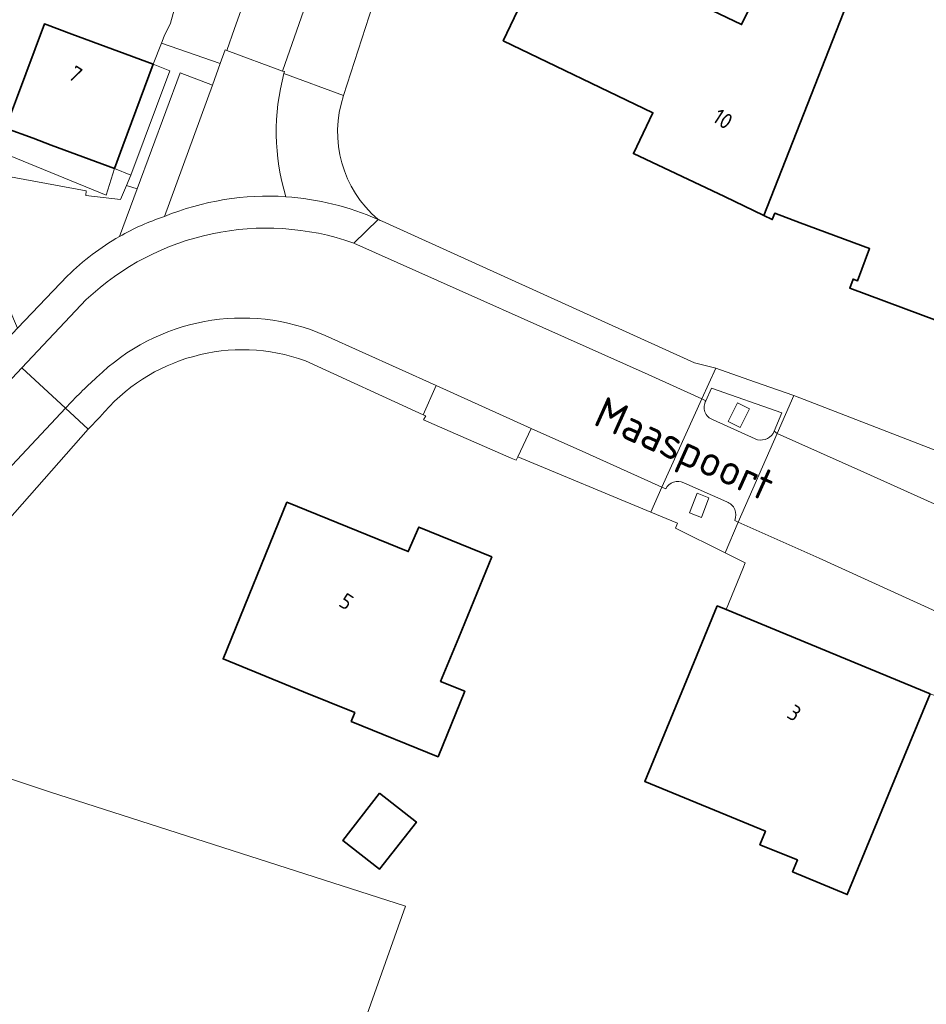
# Model space of a CAD drawing. Extents: x 184422 to 188298, y 343471 to 350189.
# Tile 397 of 513: x 186887 to 186939, y 349199 to 349256. Entities that reach past the tile are written whole.
import ezdxf
from ezdxf.enums import TextEntityAlignment as Align

# ---------------------------------------------------------------- set-up
doc = ezdxf.new("R2010")
doc.units = 0
for name, color, linetype, lineweight in [('B-WA-GR-BOUWLAND-GV', 252, 'Continuous', 13), ('B-WA-GR-GRAS-GV', 252, 'Continuous', 13), ('B-WA-IE-TERREINAFSCHEIDING_KUNSTMATIG_HEKWERK-G', 252, 'IE-TERREINAFSCHEIDING-KUNSTMATIG', 18), ('B-WA-OG-TERREIN_CULTUURSCHEIDING-GV', 252, 'Continuous', 18), ('B-WA-OG-TERREIN_ERF-GV', 252, 'Continuous', 18), ('B-WA-OG-TOPOGRAFIE-T18', 252, 'Continuous', 18), ('B-WA-VH-VERHARDING_ASFALT-GV', 252, 'Continuous', 18), ('B-WA-VH-VERHARDING_GESLOTEN-GV', 252, 'Continuous', 18), ('B-WA-VH-VERHARDING_HALFVERHARDING_GRIND-GV', 252, 'Continuous', 18), ('B-WA-VH-VERHARDING_OPEN-GV', 252, 'Continuous', 18), ('B-WA-VH-VERHARDING_SIERBESTRATING-GV', 252, 'Continuous', 18), ('B-WA-VH-VERHARDING_STRAATBAKSTEEN-GV', 252, 'Continuous', 18), ('B-WE-OG-BEBOUWING-GV', 250, 'Continuous', 35), ('B-WE-OG-BEBOUWING-T18', 10, 'Continuous', 18)]:
    doc.layers.add(name, color=color, linetype=linetype, lineweight=lineweight)
doc.styles.add('NLCS-ISO-M1000-T18', font='NLCS-ISO.ttf', dxfattribs={"height": 1.8})
doc.styles.add('NLCS-ISO-M500-T18', font='NLCS-ISO.ttf', dxfattribs={"height": 0.9})
doc.linetypes.add('IE-TERREINAFSCHEIDING-KUNSTMATIG', pattern='A,4,[82,NLCS.SHX,S=0.75,R=90,X=0,Y=0],4,-2', length=10)

msp = doc.modelspace()

# ---------------------------------------------------------------- linework, layer by layer
at = {"layer": 'B-WA-GR-BOUWLAND-GV', "flags": 128}
msp.add_lwpolyline([(186858.648, 349180.99), (186862.302, 349179.695), (186899.956, 349166.347), (186900.211, 349166.223), (186900.285, 349166.197), (186905.164, 349163.069), (186909.71, 349172.909), (186905.638, 349174.627), (186909.954, 349186.66), (186903.712, 349188.811), (186909.47, 349205.069), (186888.988, 349211.651), (186883.53, 349213.453)], dxfattribs=at)
msp.add_lwpolyline([(186858.648, 349180.99), (186862.302, 349179.695), (186899.956, 349166.347), (186900.211, 349166.223), (186900.285, 349166.197), (186905.164, 349163.069), (186909.71, 349172.909), (186905.638, 349174.627), (186909.954, 349186.66), (186903.712, 349188.811), (186909.47, 349205.069), (186888.988, 349211.651), (186883.53, 349213.453)], dxfattribs=at)
msp.add_lwpolyline([(186858.648, 349180.99), (186862.302, 349179.695), (186899.956, 349166.347), (186900.211, 349166.223), (186900.285, 349166.197), (186905.164, 349163.069), (186909.71, 349172.909), (186905.638, 349174.627), (186909.954, 349186.66), (186903.712, 349188.811), (186909.47, 349205.069), (186888.988, 349211.651), (186883.53, 349213.453)], dxfattribs=at)
at = {"layer": 'B-WA-GR-GRAS-GV', "flags": 128}
msp.add_lwpolyline([(186878.938, 349214.974), (186878.592, 349215.577), (186881.628, 349221.639), (186891.212, 349232.51), (186889.91, 349233.723), (186880.104, 349223.26), (186876.394, 349217.529)], dxfattribs=at)
msp.add_lwpolyline([(186878.938, 349214.974), (186878.592, 349215.577), (186881.628, 349221.639), (186891.212, 349232.51), (186889.91, 349233.723), (186880.104, 349223.26), (186876.394, 349217.529)], dxfattribs=at)
msp.add_lwpolyline([(186878.938, 349214.974), (186878.592, 349215.577), (186881.628, 349221.639), (186891.212, 349232.51), (186889.91, 349233.723), (186880.104, 349223.26), (186876.394, 349217.529)], dxfattribs=at)
at = {"layer": 'B-WA-IE-TERREINAFSCHEIDING_KUNSTMATIG_HEKWERK-G', "flags": 128}
msp.add_lwpolyline([(186888.988, 349211.651), (186883.53, 349213.453)], dxfattribs=at)
msp.add_lwpolyline([(186888.988, 349211.651), (186883.53, 349213.453)], dxfattribs=at)
msp.add_lwpolyline([(186888.988, 349211.651), (186883.53, 349213.453)], dxfattribs=at)
at = {"layer": 'B-WA-OG-TERREIN_CULTUURSCHEIDING-GV', "flags": 128}
msp.add_lwpolyline([(186896.252, 349256.978), (186895.955, 349255.87), (186895.597, 349255.135), (186895.438, 349254.732), (186898.812, 349253.556), (186899.09, 349254.344), (186899.186, 349254.307), (186899.634, 349255.563), (186902.142, 349262.604)], dxfattribs=at)
msp.add_lwpolyline([(186896.252, 349256.978), (186895.955, 349255.87), (186895.597, 349255.135), (186895.438, 349254.732), (186898.812, 349253.556), (186899.09, 349254.344), (186899.186, 349254.307), (186899.634, 349255.563), (186902.142, 349262.604)], dxfattribs=at)
msp.add_lwpolyline([(186896.252, 349256.978), (186895.955, 349255.87), (186895.597, 349255.135), (186895.438, 349254.732), (186898.812, 349253.556), (186899.09, 349254.344), (186899.186, 349254.307), (186899.634, 349255.563), (186902.142, 349262.604)], dxfattribs=at)
msp.add_lwpolyline([(186892.725, 349247.507), (186892.253, 349245.986), (186881.41, 349250.415), (186881.573, 349247.954), (186882.261, 349247.855), (186891.1, 349246.227), (186891.076, 349245.967), (186893.083, 349245.726), (186893.414, 349246.542), (186893.668, 349247.133)], close=True, dxfattribs=at)
msp.add_lwpolyline([(186892.725, 349247.507), (186892.253, 349245.986), (186881.41, 349250.415), (186881.573, 349247.954), (186882.261, 349247.855), (186891.1, 349246.227), (186891.076, 349245.967), (186893.083, 349245.726), (186893.414, 349246.542), (186893.668, 349247.133)], close=True, dxfattribs=at)
msp.add_lwpolyline([(186892.725, 349247.507), (186892.253, 349245.986), (186881.41, 349250.415), (186881.573, 349247.954), (186882.261, 349247.855), (186891.1, 349246.227), (186891.076, 349245.967), (186893.083, 349245.726), (186893.414, 349246.542), (186893.668, 349247.133)], close=True, dxfattribs=at)
at = {"layer": 'B-WA-OG-TERREIN_ERF-GV', "flags": 128}
for points in [[(186892.725, 349247.507), (186889.082, 349248.861), (186888.038, 349249.249), (186886.46, 349249.835), (186887.088, 349251.526), (186888.69, 349255.835), (186890.268, 349255.249), (186894.955, 349253.507), (186895.438, 349254.732), (186895.597, 349255.135), (186895.955, 349255.87), (186896.252, 349256.978), (186897.054, 349258.892), (186892.442, 349260.824), (186888.409, 349262.214), (186886.732, 349258.21), (186883.457, 349259.628), (186880.259, 349250.885), (186880.752, 349250.684), (186881.41, 349250.415), (186892.253, 349245.986)], [(186892.725, 349247.507), (186889.082, 349248.861), (186888.038, 349249.249), (186886.46, 349249.835), (186887.088, 349251.526), (186888.69, 349255.835), (186890.268, 349255.249), (186894.955, 349253.507), (186895.438, 349254.732), (186895.597, 349255.135), (186895.955, 349255.87), (186896.252, 349256.978), (186897.054, 349258.892), (186892.442, 349260.824), (186888.409, 349262.214), (186886.732, 349258.21), (186883.457, 349259.628), (186880.259, 349250.885), (186880.752, 349250.684), (186881.41, 349250.415), (186892.253, 349245.986)], [(186892.725, 349247.507), (186889.082, 349248.861), (186888.038, 349249.249), (186886.46, 349249.835), (186887.088, 349251.526), (186888.69, 349255.835), (186890.268, 349255.249), (186894.955, 349253.507), (186895.438, 349254.732), (186895.597, 349255.135), (186895.955, 349255.87), (186896.252, 349256.978), (186897.054, 349258.892), (186892.442, 349260.824), (186888.409, 349262.214), (186886.732, 349258.21), (186883.457, 349259.628), (186880.259, 349250.885), (186880.752, 349250.684), (186881.41, 349250.415), (186892.253, 349245.986)], [(186902.65, 349228.306), (186909.635, 349225.468), (186910.247, 349226.884), (186914.443, 349225.161), (186912.544, 349220.536), (186911.503, 349218.001), (186912.894, 349217.435), (186911.359, 349213.664), (186906.352, 349215.702), (186906.559, 349216.211), (186903.614, 349217.41), (186898.983, 349219.295)], [(186902.65, 349228.306), (186909.635, 349225.468), (186910.247, 349226.884), (186914.443, 349225.161), (186912.544, 349220.536), (186911.503, 349218.001), (186912.894, 349217.435), (186911.359, 349213.664), (186906.352, 349215.702), (186906.559, 349216.211), (186903.614, 349217.41), (186898.983, 349219.295)], [(186902.65, 349228.306), (186909.635, 349225.468), (186910.247, 349226.884), (186914.443, 349225.161), (186912.544, 349220.536), (186911.503, 349218.001), (186912.894, 349217.435), (186911.359, 349213.664), (186906.352, 349215.702), (186906.559, 349216.211), (186903.614, 349217.41), (186898.983, 349219.295)]]:
    msp.add_lwpolyline(points, close=True, dxfattribs=at)
for points in [[(186925.005, 349257.646), (186928.83, 349255.79), (186930.01, 349258.221)], [(186925.005, 349257.646), (186928.83, 349255.79), (186930.01, 349258.221)], [(186925.005, 349257.646), (186928.83, 349255.79), (186930.01, 349258.221)], [(186907.803, 349257.595), (186905.914, 349251.704)], [(186907.803, 349257.595), (186905.914, 349251.704)], [(186907.803, 349257.595), (186905.914, 349251.704)], [(186946.288, 349236.445), (186935.054, 349240.63), (186935.246, 349241.145), (186935.504, 349241.049), (186936.194, 349242.9), (186932.204, 349244.386), (186930.73, 349244.935), (186930.595, 349244.573), (186930.115, 349244.803), (186927.846, 349245.894), (186922.601, 349248.373), (186923.726, 349250.721), (186915.107, 349254.865), (186916.363, 349257.514)], [(186946.288, 349236.445), (186935.054, 349240.63), (186935.246, 349241.145), (186935.504, 349241.049), (186936.194, 349242.9), (186932.204, 349244.386), (186930.73, 349244.935), (186930.595, 349244.573), (186930.115, 349244.803), (186927.846, 349245.894), (186922.601, 349248.373), (186923.726, 349250.721), (186915.107, 349254.865), (186916.363, 349257.514)], [(186946.288, 349236.445), (186935.054, 349240.63), (186935.246, 349241.145), (186935.504, 349241.049), (186936.194, 349242.9), (186932.204, 349244.386), (186930.73, 349244.935), (186930.595, 349244.573), (186930.115, 349244.803), (186927.846, 349245.894), (186922.601, 349248.373), (186923.726, 349250.721), (186915.107, 349254.865), (186916.363, 349257.514)], [(186908.13, 349244.472), (186926.109, 349236.327), (186927.346, 349236.032), (186929.56, 349235.233), (186931.835, 349234.446), (186944.08, 349229.718)], [(186908.13, 349244.472), (186926.109, 349236.327), (186927.346, 349236.032), (186929.56, 349235.233), (186931.835, 349234.446), (186944.08, 349229.718)], [(186908.13, 349244.472), (186926.109, 349236.327), (186927.346, 349236.032), (186929.56, 349235.233), (186931.835, 349234.446), (186944.08, 349229.718)], [(186939.678, 349217.284), (186937.769, 349212.663), (186934.907, 349205.735), (186931.76, 349207.035), (186932.042, 349207.732), (186929.882, 349208.604), (186930.202, 349209.379), (186923.251, 349212.251), (186925.512, 349217.725), (186927.421, 349222.346), (186927.938, 349222.133), (186928.894, 349224.469), (186929.03, 349224.816), (186927.888, 349225.389), (186925.024, 349226.826), (186925.139, 349227.103), (186923.609, 349227.738), (186915.95, 349230.919), (186915.859, 349230.722), (186915.566, 349230.853), (186910.521, 349233.047), (186910.647, 349233.277), (186910.491, 349233.342), (186903.727, 349236.445)], [(186939.678, 349217.284), (186937.769, 349212.663), (186934.907, 349205.735), (186931.76, 349207.035), (186932.042, 349207.732), (186929.882, 349208.604), (186930.202, 349209.379), (186923.251, 349212.251), (186925.512, 349217.725), (186927.421, 349222.346), (186927.938, 349222.133), (186928.894, 349224.469), (186929.03, 349224.816), (186927.888, 349225.389), (186925.024, 349226.826), (186925.139, 349227.103), (186923.609, 349227.738), (186915.95, 349230.919), (186915.859, 349230.722), (186915.566, 349230.853), (186910.521, 349233.047), (186910.647, 349233.277), (186910.491, 349233.342), (186903.727, 349236.445)], [(186939.678, 349217.284), (186937.769, 349212.663), (186934.907, 349205.735), (186931.76, 349207.035), (186932.042, 349207.732), (186929.882, 349208.604), (186930.202, 349209.379), (186923.251, 349212.251), (186925.512, 349217.725), (186927.421, 349222.346), (186927.938, 349222.133), (186928.894, 349224.469), (186929.03, 349224.816), (186927.888, 349225.389), (186925.024, 349226.826), (186925.139, 349227.103), (186923.609, 349227.738), (186915.95, 349230.919), (186915.859, 349230.722), (186915.566, 349230.853), (186910.521, 349233.047), (186910.647, 349233.277), (186910.491, 349233.342), (186903.727, 349236.445)], [(186891.878, 349233.195), (186891.212, 349232.51), (186881.628, 349221.639), (186878.592, 349215.577), (186878.938, 349214.974), (186883.53, 349213.453), (186888.988, 349211.651), (186909.47, 349205.069), (186903.712, 349188.811), (186909.954, 349186.66), (186905.638, 349174.627), (186909.71, 349172.909), (186905.164, 349163.069), (186910.445, 349159.683), (186922.277, 349153.821), (186910.13, 349112.585), (186906.448, 349107.579), (186906.275, 349105.916), (186905.248, 349096.01)], [(186891.878, 349233.195), (186891.212, 349232.51), (186881.628, 349221.639), (186878.592, 349215.577), (186878.938, 349214.974), (186883.53, 349213.453), (186888.988, 349211.651), (186909.47, 349205.069), (186903.712, 349188.811), (186909.954, 349186.66), (186905.638, 349174.627), (186909.71, 349172.909), (186905.164, 349163.069), (186910.445, 349159.683), (186922.277, 349153.821), (186910.13, 349112.585), (186906.448, 349107.579), (186906.275, 349105.916), (186905.248, 349096.01)], [(186891.878, 349233.195), (186891.212, 349232.51), (186881.628, 349221.639), (186878.592, 349215.577), (186878.938, 349214.974), (186883.53, 349213.453), (186888.988, 349211.651), (186909.47, 349205.069), (186903.712, 349188.811), (186909.954, 349186.66), (186905.638, 349174.627), (186909.71, 349172.909), (186905.164, 349163.069), (186910.445, 349159.683), (186922.277, 349153.821), (186910.13, 349112.585), (186906.448, 349107.579), (186906.275, 349105.916), (186905.248, 349096.01)]]:
    msp.add_lwpolyline(points, dxfattribs=at)
at = {"layer": 'B-WA-OG-TERREIN_ERF-GV'}
for points in [[(186905.914, 349251.704, 0.306478), (186907.899, 349244.576)], [(186905.914, 349251.704, 0.306478), (186907.899, 349244.576)], [(186905.914, 349251.704, 0.306478), (186907.899, 349244.576)], [(186907.899, 349244.576, -0.006299), (186908.13, 349244.472)], [(186907.899, 349244.576, -0.006299), (186908.13, 349244.472)], [(186907.899, 349244.576, -0.006299), (186908.13, 349244.472)], [(186903.727, 349236.445, 0.317963), (186891.878, 349233.195)], [(186903.727, 349236.445, 0.317963), (186891.878, 349233.195)], [(186903.727, 349236.445, 0.317963), (186891.878, 349233.195)]]:
    msp.add_lwpolyline(points, format="xyb", dxfattribs=at)
at = {"layer": 'B-WA-VH-VERHARDING_ASFALT-GV', "flags": 128}
msp.add_lwpolyline([(186914.305, 349292.815), (186912.863, 349289.593), (186910.949, 349285.153), (186910.024, 349283.006), (186909.126, 349280.827), (186907.291, 349276.375), (186906.229, 349273.56), (186902.142, 349262.604), (186899.634, 349255.563), (186899.186, 349254.307), (186902.397, 349253.107), (186905.378, 349261.632), (186905.688, 349262.414), (186907.632, 349267.755), (186909.707, 349273.387)], dxfattribs=at)
msp.add_lwpolyline([(186914.305, 349292.815), (186912.863, 349289.593), (186910.949, 349285.153), (186910.024, 349283.006), (186909.126, 349280.827), (186907.291, 349276.375), (186906.229, 349273.56), (186902.142, 349262.604), (186899.634, 349255.563), (186899.186, 349254.307), (186902.397, 349253.107), (186905.378, 349261.632), (186905.688, 349262.414), (186907.632, 349267.755), (186909.707, 349273.387)], dxfattribs=at)
msp.add_lwpolyline([(186914.305, 349292.815), (186912.863, 349289.593), (186910.949, 349285.153), (186910.024, 349283.006), (186909.126, 349280.827), (186907.291, 349276.375), (186906.229, 349273.56), (186902.142, 349262.604), (186899.634, 349255.563), (186899.186, 349254.307), (186902.397, 349253.107), (186905.378, 349261.632), (186905.688, 349262.414), (186907.632, 349267.755), (186909.707, 349273.387)], dxfattribs=at)
at = {"layer": 'B-WA-VH-VERHARDING_GESLOTEN-GV', "flags": 128}
msp.add_lwpolyline([(186857.749, 349199.303), (186868.52, 349210.88), (186874.343, 349217.112), (186880.104, 349223.26), (186889.91, 349233.723), (186887.4, 349236.044), (186856.766, 349203.342)], dxfattribs=at)
msp.add_lwpolyline([(186857.749, 349199.303), (186868.52, 349210.88), (186874.343, 349217.112), (186880.104, 349223.26), (186889.91, 349233.723), (186887.4, 349236.044), (186856.766, 349203.342)], dxfattribs=at)
msp.add_lwpolyline([(186857.749, 349199.303), (186868.52, 349210.88), (186874.343, 349217.112), (186880.104, 349223.26), (186889.91, 349233.723), (186887.4, 349236.044), (186856.766, 349203.342)], dxfattribs=at)
for points in [[(186928.051, 349232.963), (186928.747, 349232.616), (186929.282, 349233.691), (186928.585, 349234.037)], [(186928.051, 349232.963), (186928.747, 349232.616), (186929.282, 349233.691), (186928.585, 349234.037)], [(186928.051, 349232.963), (186928.747, 349232.616), (186929.282, 349233.691), (186928.585, 349234.037)], [(186925.829, 349227.707), (186926.512, 349227.44), (186926.949, 349228.558), (186926.267, 349228.824)], [(186925.829, 349227.707), (186926.512, 349227.44), (186926.949, 349228.558), (186926.267, 349228.824)], [(186925.829, 349227.707), (186926.512, 349227.44), (186926.949, 349228.558), (186926.267, 349228.824)]]:
    msp.add_lwpolyline(points, close=True, dxfattribs=at)
at = {"layer": 'B-WA-VH-VERHARDING_HALFVERHARDING_GRIND-GV', "flags": 128}
msp.add_lwpolyline([(186910.693, 349267.965), (186907.632, 349267.755), (186905.688, 349262.414), (186905.378, 349261.632), (186902.397, 349253.107), (186902.51, 349253.087), (186902.481, 349252.983), (186905.914, 349251.704), (186907.803, 349257.595), (186911.002, 349268.019)], close=True, dxfattribs=at)
msp.add_lwpolyline([(186910.693, 349267.965), (186907.632, 349267.755), (186905.688, 349262.414), (186905.378, 349261.632), (186902.397, 349253.107), (186902.51, 349253.087), (186902.481, 349252.983), (186905.914, 349251.704), (186907.803, 349257.595), (186911.002, 349268.019)], close=True, dxfattribs=at)
msp.add_lwpolyline([(186910.693, 349267.965), (186907.632, 349267.755), (186905.688, 349262.414), (186905.378, 349261.632), (186902.397, 349253.107), (186902.51, 349253.087), (186902.481, 349252.983), (186905.914, 349251.704), (186907.803, 349257.595), (186911.002, 349268.019)], close=True, dxfattribs=at)
at = {"layer": 'B-WA-VH-VERHARDING_OPEN-GV'}
for points in [[(186902.481, 349252.983, 0.139952), (186902.596, 349245.887)], [(186902.481, 349252.983, 0.139952), (186902.596, 349245.887)], [(186902.481, 349252.983, 0.139952), (186902.596, 349245.887)], [(186907.899, 349244.576, -0.306478), (186905.914, 349251.704)], [(186907.899, 349244.576, -0.306478), (186905.914, 349251.704)], [(186907.899, 349244.576, -0.306478), (186905.914, 349251.704)], [(186902.596, 349245.887, -0.087868), (186907.899, 349244.576)], [(186902.596, 349245.887, -0.087868), (186907.899, 349244.576)], [(186902.596, 349245.887, -0.087868), (186907.899, 349244.576)]]:
    msp.add_lwpolyline(points, format="xyb", dxfattribs=at)
at = {"layer": 'B-WA-VH-VERHARDING_OPEN-GV', "flags": 128}
msp.add_lwpolyline([(186905.914, 349251.704), (186902.481, 349252.983)], dxfattribs=at)
msp.add_lwpolyline([(186905.914, 349251.704), (186902.481, 349252.983)], dxfattribs=at)
msp.add_lwpolyline([(186905.914, 349251.704), (186902.481, 349252.983)], dxfattribs=at)
at = {"layer": 'B-WA-VH-VERHARDING_SIERBESTRATING-GV', "flags": 128}
msp.add_lwpolyline([(186895.438, 349254.732), (186894.955, 349253.507), (186895.919, 349253.138), (186893.668, 349247.133), (186893.414, 349246.542), (186894.032, 349246.341), (186896.518, 349253.009), (186898.361, 349252.313), (186898.812, 349253.556)], close=True, dxfattribs=at)
msp.add_lwpolyline([(186895.438, 349254.732), (186894.955, 349253.507), (186895.919, 349253.138), (186893.668, 349247.133), (186893.414, 349246.542), (186894.032, 349246.341), (186896.518, 349253.009), (186898.361, 349252.313), (186898.812, 349253.556)], close=True, dxfattribs=at)
msp.add_lwpolyline([(186895.438, 349254.732), (186894.955, 349253.507), (186895.919, 349253.138), (186893.668, 349247.133), (186893.414, 349246.542), (186894.032, 349246.341), (186896.518, 349253.009), (186898.361, 349252.313), (186898.812, 349253.556)], close=True, dxfattribs=at)
for points in [[(186895.6, 349244.749), (186898.361, 349252.313), (186896.518, 349253.009), (186894.032, 349246.341), (186893.009, 349243.598)], [(186895.6, 349244.749), (186898.361, 349252.313), (186896.518, 349253.009), (186894.032, 349246.341), (186893.009, 349243.598)], [(186895.6, 349244.749), (186898.361, 349252.313), (186896.518, 349253.009), (186894.032, 349246.341), (186893.009, 349243.598)], [(186893.009, 349243.598), (186894.032, 349246.341), (186893.414, 349246.542), (186893.083, 349245.726), (186891.076, 349245.967), (186891.1, 349246.227), (186882.261, 349247.855), (186881.573, 349247.954), (186880.822, 349248.061), (186878.435, 349248.549)], [(186893.009, 349243.598), (186894.032, 349246.341), (186893.414, 349246.542), (186893.083, 349245.726), (186891.076, 349245.967), (186891.1, 349246.227), (186882.261, 349247.855), (186881.573, 349247.954), (186880.822, 349248.061), (186878.435, 349248.549)], [(186893.009, 349243.598), (186894.032, 349246.341), (186893.414, 349246.542), (186893.083, 349245.726), (186891.076, 349245.967), (186891.1, 349246.227), (186882.261, 349247.855), (186881.573, 349247.954), (186880.822, 349248.061), (186878.435, 349248.549)], [(186877.99, 349242.577), (186879.001, 349242.603), (186885.004, 349242.792), (186885.4, 349242.903), (186886.652, 349239.495), (186887.141, 349238.321), (186890.02, 349241.328)], [(186877.99, 349242.577), (186879.001, 349242.603), (186885.004, 349242.792), (186885.4, 349242.903), (186886.652, 349239.495), (186887.141, 349238.321), (186890.02, 349241.328)], [(186877.99, 349242.577), (186879.001, 349242.603), (186885.004, 349242.792), (186885.4, 349242.903), (186886.652, 349239.495), (186887.141, 349238.321), (186890.02, 349241.328)]]:
    msp.add_lwpolyline(points, dxfattribs=at)
at = {"layer": 'B-WA-VH-VERHARDING_SIERBESTRATING-GV'}
for points in [[(186893.009, 349243.598, -0.049744), (186895.6, 349244.749)], [(186893.009, 349243.598, -0.049744), (186895.6, 349244.749)], [(186893.009, 349243.598, -0.049744), (186895.6, 349244.749)], [(186890.02, 349241.328, -0.066022), (186893.009, 349243.598)], [(186890.02, 349241.328, -0.066022), (186893.009, 349243.598)], [(186890.02, 349241.328, -0.066022), (186893.009, 349243.598)]]:
    msp.add_lwpolyline(points, format="xyb", dxfattribs=at)
at = {"layer": 'B-WA-VH-VERHARDING_STRAATBAKSTEEN-GV', "flags": 128}
for points in [[(186902.481, 349252.983), (186902.51, 349253.087), (186902.397, 349253.107), (186899.186, 349254.307), (186899.09, 349254.344), (186898.812, 349253.556), (186898.361, 349252.313), (186895.6, 349244.749)], [(186902.481, 349252.983), (186902.51, 349253.087), (186902.397, 349253.107), (186899.186, 349254.307), (186899.09, 349254.344), (186898.812, 349253.556), (186898.361, 349252.313), (186895.6, 349244.749)], [(186902.481, 349252.983), (186902.51, 349253.087), (186902.397, 349253.107), (186899.186, 349254.307), (186899.09, 349254.344), (186898.812, 349253.556), (186898.361, 349252.313), (186895.6, 349244.749)], [(186906.497, 349243.224), (186907.899, 349244.576)], [(186907.899, 349244.576), (186906.497, 349243.224), (186923.441, 349235.668), (186926.542, 349234.268), (186927.346, 349236.032), (186926.109, 349236.327), (186908.13, 349244.472)], [(186906.497, 349243.224), (186907.899, 349244.576)], [(186907.899, 349244.576), (186906.497, 349243.224), (186923.441, 349235.668), (186926.542, 349234.268), (186927.346, 349236.032), (186926.109, 349236.327), (186908.13, 349244.472)], [(186906.497, 349243.224), (186907.899, 349244.576)], [(186907.899, 349244.576), (186906.497, 349243.224), (186923.441, 349235.668), (186926.542, 349234.268), (186927.346, 349236.032), (186926.109, 349236.327), (186908.13, 349244.472)], [(186904.854, 349237.91), (186911.238, 349235.024), (186916.708, 349232.552), (186919.867, 349231.155), (186924.232, 349229.185), (186926.542, 349234.268), (186923.441, 349235.668), (186906.497, 349243.224)], [(186904.854, 349237.91), (186911.238, 349235.024), (186916.708, 349232.552), (186919.867, 349231.155), (186924.232, 349229.185), (186926.542, 349234.268), (186923.441, 349235.668), (186906.497, 349243.224)], [(186904.854, 349237.91), (186911.238, 349235.024), (186916.708, 349232.552), (186919.867, 349231.155), (186924.232, 349229.185), (186926.542, 349234.268), (186923.441, 349235.668), (186906.497, 349243.224)], [(186890.02, 349241.328), (186887.141, 349238.321), (186855.67, 349204.718)], [(186890.02, 349241.328), (186887.141, 349238.321), (186855.67, 349204.718)], [(186890.02, 349241.328), (186887.141, 349238.321), (186855.67, 349204.718)], [(186856.766, 349203.342), (186887.4, 349236.044), (186891.102, 349239.972)], [(186856.766, 349203.342), (186887.4, 349236.044), (186891.102, 349239.972)], [(186856.766, 349203.342), (186887.4, 349236.044), (186891.102, 349239.972)], [(186891.102, 349239.972), (186887.4, 349236.044)], [(186891.102, 349239.972), (186887.4, 349236.044)], [(186891.102, 349239.972), (186887.4, 349236.044)], [(186903.727, 349236.445), (186910.491, 349233.342), (186911.238, 349235.024), (186904.854, 349237.91)], [(186903.727, 349236.445), (186910.491, 349233.342), (186911.238, 349235.024), (186904.854, 349237.91)], [(186903.727, 349236.445), (186910.491, 349233.342), (186911.238, 349235.024), (186904.854, 349237.91)], [(186887.4, 349236.044), (186889.91, 349233.723)], [(186887.4, 349236.044), (186889.91, 349233.723)], [(186887.4, 349236.044), (186889.91, 349233.723)], [(186930.706, 349232.391), (186931.148, 349233.457), (186927.093, 349234.875), (186926.769, 349234.153)], [(186930.706, 349232.391), (186931.148, 349233.457), (186927.093, 349234.875), (186926.769, 349234.153)], [(186930.706, 349232.391), (186931.148, 349233.457), (186927.093, 349234.875), (186926.769, 349234.153)], [(186926.769, 349234.153), (186926.542, 349234.268), (186924.232, 349229.185), (186924.46, 349229.076)], [(186926.769, 349234.153), (186926.542, 349234.268), (186924.232, 349229.185), (186924.46, 349229.076)], [(186926.769, 349234.153), (186926.542, 349234.268), (186924.232, 349229.185), (186924.46, 349229.076)], [(186889.91, 349233.723), (186891.212, 349232.51), (186891.878, 349233.195)], [(186889.91, 349233.723), (186891.212, 349232.51), (186891.878, 349233.195)], [(186889.91, 349233.723), (186891.212, 349232.51), (186891.878, 349233.195)], [(186927.183, 349233.053), (186929.604, 349231.952)], [(186929.604, 349231.952), (186927.183, 349233.053)], [(186927.183, 349233.053), (186929.604, 349231.952)], [(186929.604, 349231.952), (186927.183, 349233.053)], [(186927.183, 349233.053), (186929.604, 349231.952)], [(186929.604, 349231.952), (186927.183, 349233.053)], [(186928.434, 349227.268), (186928.629, 349227.17), (186930.873, 349232.27), (186930.706, 349232.391), (186930.635, 349232.27)], [(186928.434, 349227.268), (186928.629, 349227.17), (186930.873, 349232.27), (186930.706, 349232.391), (186930.635, 349232.27)], [(186928.434, 349227.268), (186928.629, 349227.17), (186930.873, 349232.27), (186930.706, 349232.391), (186930.635, 349232.27)], [(186930.635, 349232.27), (186930.706, 349232.391)], [(186930.635, 349232.27), (186930.706, 349232.391)], [(186930.635, 349232.27), (186930.706, 349232.391)], [(186925.495, 349229.417), (186927.972, 349228.334)], [(186927.972, 349228.334), (186925.495, 349229.417)], [(186925.495, 349229.417), (186927.972, 349228.334)], [(186927.972, 349228.334), (186925.495, 349229.417)], [(186925.495, 349229.417), (186927.972, 349228.334)], [(186927.972, 349228.334), (186925.495, 349229.417)], [(186924.46, 349229.076), (186924.232, 349229.185), (186923.609, 349227.738), (186925.139, 349227.103), (186925.024, 349226.826), (186927.888, 349225.389), (186928.629, 349227.17), (186928.434, 349227.268)], [(186924.46, 349229.076), (186924.232, 349229.185), (186923.609, 349227.738), (186925.139, 349227.103), (186925.024, 349226.826), (186927.888, 349225.389), (186928.629, 349227.17), (186928.434, 349227.268)], [(186924.46, 349229.076), (186924.232, 349229.185), (186923.609, 349227.738), (186925.139, 349227.103), (186925.024, 349226.826), (186927.888, 349225.389), (186928.629, 349227.17), (186928.434, 349227.268)]]:
    msp.add_lwpolyline(points, dxfattribs=at)
for points in [[(186894.955, 349253.507), (186893.213, 349248.821), (186892.725, 349247.507), (186893.668, 349247.133), (186895.919, 349253.138)], [(186894.955, 349253.507), (186893.213, 349248.821), (186892.725, 349247.507), (186893.668, 349247.133), (186895.919, 349253.138)], [(186894.955, 349253.507), (186893.213, 349248.821), (186892.725, 349247.507), (186893.668, 349247.133), (186895.919, 349253.138)], [(186929.56, 349235.233), (186927.346, 349236.032), (186926.542, 349234.268), (186926.769, 349234.153), (186927.093, 349234.875), (186931.148, 349233.457), (186930.706, 349232.391), (186930.873, 349232.27), (186931.835, 349234.446)], [(186929.56, 349235.233), (186927.346, 349236.032), (186926.542, 349234.268), (186926.769, 349234.153), (186927.093, 349234.875), (186931.148, 349233.457), (186930.706, 349232.391), (186930.873, 349232.27), (186931.835, 349234.446)], [(186929.56, 349235.233), (186927.346, 349236.032), (186926.542, 349234.268), (186926.769, 349234.153), (186927.093, 349234.875), (186931.148, 349233.457), (186930.706, 349232.391), (186930.873, 349232.27), (186931.835, 349234.446)], [(186916.708, 349232.552), (186911.238, 349235.024), (186910.491, 349233.342), (186910.647, 349233.277), (186910.521, 349233.047), (186915.566, 349230.853), (186915.859, 349230.722), (186915.95, 349230.919)], [(186916.708, 349232.552), (186911.238, 349235.024), (186910.491, 349233.342), (186910.647, 349233.277), (186910.521, 349233.047), (186915.566, 349230.853), (186915.859, 349230.722), (186915.95, 349230.919)], [(186916.708, 349232.552), (186911.238, 349235.024), (186910.491, 349233.342), (186910.647, 349233.277), (186910.521, 349233.047), (186915.566, 349230.853), (186915.859, 349230.722), (186915.95, 349230.919)], [(186977.306, 349223.309), (186977.044, 349223.975), (186962.12, 349226.343), (186962.051, 349225.781), (186948.876, 349227.933), (186946.071, 349228.977), (186944.241, 349229.658), (186944.08, 349229.718), (186931.835, 349234.446), (186930.873, 349232.27), (186935.862, 349230.047), (186942.817, 349226.913), (186946.548, 349225.227), (186966.994, 349221.16), (186977.333, 349223.036)], [(186977.306, 349223.309), (186977.044, 349223.975), (186962.12, 349226.343), (186962.051, 349225.781), (186948.876, 349227.933), (186946.071, 349228.977), (186944.241, 349229.658), (186944.08, 349229.718), (186931.835, 349234.446), (186930.873, 349232.27), (186935.862, 349230.047), (186942.817, 349226.913), (186946.548, 349225.227), (186966.994, 349221.16), (186977.333, 349223.036)], [(186977.306, 349223.309), (186977.044, 349223.975), (186962.12, 349226.343), (186962.051, 349225.781), (186948.876, 349227.933), (186946.071, 349228.977), (186944.241, 349229.658), (186944.08, 349229.718), (186931.835, 349234.446), (186930.873, 349232.27), (186935.862, 349230.047), (186942.817, 349226.913), (186946.548, 349225.227), (186966.994, 349221.16), (186977.333, 349223.036)], [(186928.051, 349232.963), (186928.585, 349234.037), (186929.282, 349233.691), (186928.747, 349232.616)], [(186928.051, 349232.963), (186928.585, 349234.037), (186929.282, 349233.691), (186928.747, 349232.616)], [(186928.051, 349232.963), (186928.585, 349234.037), (186929.282, 349233.691), (186928.747, 349232.616)], [(186924.232, 349229.185), (186919.867, 349231.155), (186916.708, 349232.552), (186915.95, 349230.919), (186923.609, 349227.738)], [(186924.232, 349229.185), (186919.867, 349231.155), (186916.708, 349232.552), (186915.95, 349230.919), (186923.609, 349227.738)], [(186924.232, 349229.185), (186919.867, 349231.155), (186916.708, 349232.552), (186915.95, 349230.919), (186923.609, 349227.738)], [(186975.946, 349217.031), (186978.257, 349217.39), (186977.333, 349223.036), (186966.994, 349221.16), (186946.548, 349225.227), (186942.817, 349226.913), (186935.862, 349230.047), (186930.873, 349232.27), (186928.629, 349227.17), (186933.292, 349225.09), (186940.233, 349221.933), (186944.774, 349219.88), (186961.412, 349216.585), (186974.137, 349216.667)], [(186975.946, 349217.031), (186978.257, 349217.39), (186977.333, 349223.036), (186966.994, 349221.16), (186946.548, 349225.227), (186942.817, 349226.913), (186935.862, 349230.047), (186930.873, 349232.27), (186928.629, 349227.17), (186933.292, 349225.09), (186940.233, 349221.933), (186944.774, 349219.88), (186961.412, 349216.585), (186974.137, 349216.667)], [(186975.946, 349217.031), (186978.257, 349217.39), (186977.333, 349223.036), (186966.994, 349221.16), (186946.548, 349225.227), (186942.817, 349226.913), (186935.862, 349230.047), (186930.873, 349232.27), (186928.629, 349227.17), (186933.292, 349225.09), (186940.233, 349221.933), (186944.774, 349219.88), (186961.412, 349216.585), (186974.137, 349216.667)], [(186925.829, 349227.707), (186926.267, 349228.824), (186926.949, 349228.558), (186926.512, 349227.44)], [(186925.829, 349227.707), (186926.267, 349228.824), (186926.949, 349228.558), (186926.512, 349227.44)], [(186925.829, 349227.707), (186926.267, 349228.824), (186926.949, 349228.558), (186926.512, 349227.44)], [(186928.894, 349224.469), (186927.938, 349222.133), (186939.678, 349217.284), (186942.666, 349216.198), (186947.902, 349214.354), (186947.964, 349214.332), (186956.128, 349213.841), (186960.619, 349214.216), (186963.116, 349214.692), (186961.412, 349216.585), (186944.774, 349219.88), (186940.233, 349221.933), (186933.292, 349225.09), (186928.629, 349227.17), (186927.888, 349225.389), (186929.03, 349224.816)], [(186928.894, 349224.469), (186927.938, 349222.133), (186939.678, 349217.284), (186942.666, 349216.198), (186947.902, 349214.354), (186947.964, 349214.332), (186956.128, 349213.841), (186960.619, 349214.216), (186963.116, 349214.692), (186961.412, 349216.585), (186944.774, 349219.88), (186940.233, 349221.933), (186933.292, 349225.09), (186928.629, 349227.17), (186927.888, 349225.389), (186929.03, 349224.816)], [(186928.894, 349224.469), (186927.938, 349222.133), (186939.678, 349217.284), (186942.666, 349216.198), (186947.902, 349214.354), (186947.964, 349214.332), (186956.128, 349213.841), (186960.619, 349214.216), (186963.116, 349214.692), (186961.412, 349216.585), (186944.774, 349219.88), (186940.233, 349221.933), (186933.292, 349225.09), (186928.629, 349227.17), (186927.888, 349225.389), (186929.03, 349224.816)]]:
    msp.add_lwpolyline(points, close=True, dxfattribs=at)
at = {"layer": 'B-WA-VH-VERHARDING_STRAATBAKSTEEN-GV'}
for points in [[(186902.596, 349245.887, -0.139952), (186902.481, 349252.983)], [(186902.596, 349245.887, -0.139952), (186902.481, 349252.983)], [(186902.596, 349245.887, -0.139952), (186902.481, 349252.983)], [(186895.6, 349244.749, -0.114484), (186902.596, 349245.887)], [(186902.596, 349245.887, 0.114484), (186895.6, 349244.749)], [(186895.6, 349244.749, -0.114484), (186902.596, 349245.887)], [(186902.596, 349245.887, 0.114484), (186895.6, 349244.749)], [(186895.6, 349244.749, -0.114484), (186902.596, 349245.887)], [(186902.596, 349245.887, 0.114484), (186895.6, 349244.749)], [(186907.899, 349244.576, 0.087868), (186902.596, 349245.887)], [(186907.899, 349244.576, 0.087868), (186902.596, 349245.887)], [(186907.899, 349244.576, 0.087868), (186902.596, 349245.887)], [(186895.6, 349244.749, 0.049744), (186893.009, 349243.598)], [(186895.6, 349244.749, 0.049744), (186893.009, 349243.598)], [(186895.6, 349244.749, 0.049744), (186893.009, 349243.598)], [(186891.102, 349239.972, -0.280119), (186906.497, 349243.224)], [(186906.497, 349243.224, 0.280119), (186891.102, 349239.972)], [(186891.102, 349239.972, -0.280119), (186906.497, 349243.224)], [(186906.497, 349243.224, 0.280119), (186891.102, 349239.972)], [(186891.102, 349239.972, -0.280119), (186906.497, 349243.224)], [(186906.497, 349243.224, 0.280119), (186891.102, 349239.972)], [(186908.13, 349244.472, 0.006299), (186907.899, 349244.576)], [(186908.13, 349244.472, 0.006299), (186907.899, 349244.576)], [(186908.13, 349244.472, 0.006299), (186907.899, 349244.576)], [(186893.009, 349243.598, 0.066022), (186890.02, 349241.328)], [(186893.009, 349243.598, 0.066022), (186890.02, 349241.328)], [(186893.009, 349243.598, 0.066022), (186890.02, 349241.328)], [(186904.854, 349237.91, 0.306038), (186891.699, 349235.479)], [(186891.699, 349235.479, -0.306038), (186904.854, 349237.91)], [(186904.854, 349237.91, 0.306038), (186891.699, 349235.479)], [(186891.699, 349235.479, -0.306038), (186904.854, 349237.91)], [(186904.854, 349237.91, 0.306038), (186891.699, 349235.479)], [(186891.699, 349235.479, -0.306038), (186904.854, 349237.91)], [(186891.878, 349233.195, -0.317963), (186903.727, 349236.445)], [(186891.878, 349233.195, -0.317963), (186903.727, 349236.445)], [(186891.878, 349233.195, -0.317963), (186903.727, 349236.445)], [(186891.699, 349235.479, 0.025649), (186889.91, 349233.723)], [(186889.91, 349233.723, -0.025649), (186891.699, 349235.479)], [(186891.699, 349235.479, 0.025649), (186889.91, 349233.723)], [(186889.91, 349233.723, -0.025649), (186891.699, 349235.479)], [(186891.699, 349235.479, 0.025649), (186889.91, 349233.723)], [(186889.91, 349233.723, -0.025649), (186891.699, 349235.479)], [(186926.769, 349234.153, 0.471619), (186927.183, 349233.053)], [(186927.183, 349233.053, -0.471619), (186926.769, 349234.153)], [(186926.769, 349234.153, 0.471619), (186927.183, 349233.053)], [(186927.183, 349233.053, -0.471619), (186926.769, 349234.153)], [(186926.769, 349234.153, 0.471619), (186927.183, 349233.053)], [(186927.183, 349233.053, -0.471619), (186926.769, 349234.153)], [(186929.604, 349231.952, 0.368518), (186930.635, 349232.27)], [(186930.635, 349232.27, -0.368518), (186929.604, 349231.952)], [(186929.604, 349231.952, 0.368518), (186930.635, 349232.27)], [(186930.635, 349232.27, -0.368518), (186929.604, 349231.952)], [(186929.604, 349231.952, 0.368518), (186930.635, 349232.27)], [(186930.635, 349232.27, -0.368518), (186929.604, 349231.952)], [(186924.46, 349229.076, -0.426577), (186925.495, 349229.417)], [(186925.495, 349229.417, 0.426577), (186924.46, 349229.076)], [(186924.46, 349229.076, -0.426577), (186925.495, 349229.417)], [(186925.495, 349229.417, 0.426577), (186924.46, 349229.076)], [(186924.46, 349229.076, -0.426577), (186925.495, 349229.417)], [(186925.495, 349229.417, 0.426577), (186924.46, 349229.076)], [(186927.972, 349228.334, -0.427211), (186928.434, 349227.268)], [(186928.434, 349227.268, 0.427211), (186927.972, 349228.334)], [(186927.972, 349228.334, -0.427211), (186928.434, 349227.268)], [(186928.434, 349227.268, 0.427211), (186927.972, 349228.334)], [(186927.972, 349228.334, -0.427211), (186928.434, 349227.268)], [(186928.434, 349227.268, 0.427211), (186927.972, 349228.334)]]:
    msp.add_lwpolyline(points, format="xyb", dxfattribs=at)
at = {"layer": 'B-WE-OG-BEBOUWING-GV', "flags": 128}
for points in [[(186936.565, 349261.281), (186930.115, 349244.803), (186930.595, 349244.573), (186930.73, 349244.935), (186932.204, 349244.386), (186936.194, 349242.9), (186935.504, 349241.049), (186935.246, 349241.145), (186935.054, 349240.63), (186946.288, 349236.445), (186948.033, 349241.13), (186953.42, 349255.593), (186942.238, 349259.747), (186942.666, 349261.114), (186941.662, 349261.428), (186942.351, 349263.633), (186940.072, 349264.969), (186939.788, 349265.136), (186938.674, 349265.789), (186937.481, 349262.895), (186937.176, 349262.155), (186936.774, 349261.179)], [(186936.565, 349261.281), (186930.115, 349244.803), (186930.595, 349244.573), (186930.73, 349244.935), (186932.204, 349244.386), (186936.194, 349242.9), (186935.504, 349241.049), (186935.246, 349241.145), (186935.054, 349240.63), (186946.288, 349236.445), (186948.033, 349241.13), (186953.42, 349255.593), (186942.238, 349259.747), (186942.666, 349261.114), (186941.662, 349261.428), (186942.351, 349263.633), (186940.072, 349264.969), (186939.788, 349265.136), (186938.674, 349265.789), (186937.481, 349262.895), (186937.176, 349262.155), (186936.774, 349261.179)], [(186936.565, 349261.281), (186930.115, 349244.803), (186930.595, 349244.573), (186930.73, 349244.935), (186932.204, 349244.386), (186936.194, 349242.9), (186935.504, 349241.049), (186935.246, 349241.145), (186935.054, 349240.63), (186946.288, 349236.445), (186948.033, 349241.13), (186953.42, 349255.593), (186942.238, 349259.747), (186942.666, 349261.114), (186941.662, 349261.428), (186942.351, 349263.633), (186940.072, 349264.969), (186939.788, 349265.136), (186938.674, 349265.789), (186937.481, 349262.895), (186937.176, 349262.155), (186936.774, 349261.179)], [(186887.088, 349251.526), (186886.46, 349249.835), (186888.038, 349249.249), (186889.082, 349248.861), (186892.725, 349247.507), (186893.213, 349248.821), (186894.955, 349253.507), (186890.268, 349255.249), (186888.69, 349255.835)], [(186887.088, 349251.526), (186886.46, 349249.835), (186888.038, 349249.249), (186889.082, 349248.861), (186892.725, 349247.507), (186893.213, 349248.821), (186894.955, 349253.507), (186890.268, 349255.249), (186888.69, 349255.835)], [(186887.088, 349251.526), (186886.46, 349249.835), (186888.038, 349249.249), (186889.082, 349248.861), (186892.725, 349247.507), (186893.213, 349248.821), (186894.955, 349253.507), (186890.268, 349255.249), (186888.69, 349255.835)], [(186902.65, 349228.306), (186898.983, 349219.295), (186903.614, 349217.41), (186906.559, 349216.211), (186906.352, 349215.702), (186911.359, 349213.664), (186912.894, 349217.435), (186911.503, 349218.001), (186912.544, 349220.536), (186914.443, 349225.161), (186910.247, 349226.884), (186909.635, 349225.468)], [(186902.65, 349228.306), (186898.983, 349219.295), (186903.614, 349217.41), (186906.559, 349216.211), (186906.352, 349215.702), (186911.359, 349213.664), (186912.894, 349217.435), (186911.503, 349218.001), (186912.544, 349220.536), (186914.443, 349225.161), (186910.247, 349226.884), (186909.635, 349225.468)], [(186902.65, 349228.306), (186898.983, 349219.295), (186903.614, 349217.41), (186906.559, 349216.211), (186906.352, 349215.702), (186911.359, 349213.664), (186912.894, 349217.435), (186911.503, 349218.001), (186912.544, 349220.536), (186914.443, 349225.161), (186910.247, 349226.884), (186909.635, 349225.468)], [(186931.76, 349207.035), (186934.907, 349205.735), (186937.769, 349212.663), (186939.678, 349217.284), (186927.938, 349222.133), (186927.421, 349222.346), (186925.512, 349217.725), (186923.251, 349212.251), (186930.202, 349209.379), (186929.882, 349208.604), (186932.042, 349207.732)], [(186931.76, 349207.035), (186934.907, 349205.735), (186937.769, 349212.663), (186939.678, 349217.284), (186927.938, 349222.133), (186927.421, 349222.346), (186925.512, 349217.725), (186923.251, 349212.251), (186930.202, 349209.379), (186929.882, 349208.604), (186932.042, 349207.732)], [(186931.76, 349207.035), (186934.907, 349205.735), (186937.769, 349212.663), (186939.678, 349217.284), (186927.938, 349222.133), (186927.421, 349222.346), (186925.512, 349217.725), (186923.251, 349212.251), (186930.202, 349209.379), (186929.882, 349208.604), (186932.042, 349207.732)], [(186907.99, 349211.562), (186905.864, 349208.856), (186907.979, 349207.195), (186910.104, 349209.902)], [(186907.99, 349211.562), (186905.864, 349208.856), (186907.979, 349207.195), (186910.104, 349209.902)], [(186907.99, 349211.562), (186905.864, 349208.856), (186907.979, 349207.195), (186910.104, 349209.902)]]:
    msp.add_lwpolyline(points, close=True, dxfattribs=at)
for points in [[(186916.363, 349257.514), (186915.107, 349254.865), (186923.726, 349250.721), (186922.601, 349248.373), (186927.846, 349245.894), (186930.115, 349244.803), (186936.565, 349261.281)], [(186916.363, 349257.514), (186915.107, 349254.865), (186923.726, 349250.721), (186922.601, 349248.373), (186927.846, 349245.894), (186930.115, 349244.803), (186936.565, 349261.281)], [(186916.363, 349257.514), (186915.107, 349254.865), (186923.726, 349250.721), (186922.601, 349248.373), (186927.846, 349245.894), (186930.115, 349244.803), (186936.565, 349261.281)], [(186930.01, 349258.221), (186928.83, 349255.79), (186925.005, 349257.646)], [(186930.01, 349258.221), (186928.83, 349255.79), (186925.005, 349257.646)], [(186930.01, 349258.221), (186928.83, 349255.79), (186925.005, 349257.646)]]:
    msp.add_lwpolyline(points, dxfattribs=at)

# ---------------------------------------------------------------- texts
at = {"layer": 'B-WA-OG-TOPOGRAFIE-T18', "style": 'NLCS-ISO-M1000-T18'}
msp.add_text('Maaspoort', height=1.8, rotation=335.8, dxfattribs=at).set_placement((186925.448, 349231.141), align=Align.MIDDLE)
msp.add_text('Maaspoort', height=1.8, rotation=335.8, dxfattribs=at).set_placement((186925.448, 349231.141), align=Align.MIDDLE)
msp.add_text('Maaspoort', height=1.8, rotation=335.8, dxfattribs=at).set_placement((186925.448, 349231.141), align=Align.MIDDLE)
at = {"layer": 'B-WE-OG-BEBOUWING-T18', "style": 'NLCS-ISO-M500-T18'}
for s, p in [('7', (186890.479, 349252.945)), ('7', (186890.479, 349252.945)), ('7', (186890.479, 349252.945)), ('10', (186927.748, 349250.364)), ('10', (186927.748, 349250.364)), ('10', (186927.748, 349250.364)), ('5', (186906.076, 349222.596)), ('5', (186906.076, 349222.596)), ('5', (186906.076, 349222.596)), ('3', (186931.862, 349216.184)), ('3', (186931.862, 349216.184)), ('3', (186931.862, 349216.184))]:
    msp.add_text(s, height=0.9, rotation=327.1, dxfattribs=at).set_placement(p, align=Align.MIDDLE)

doc.saveas('drawing.dxf')
